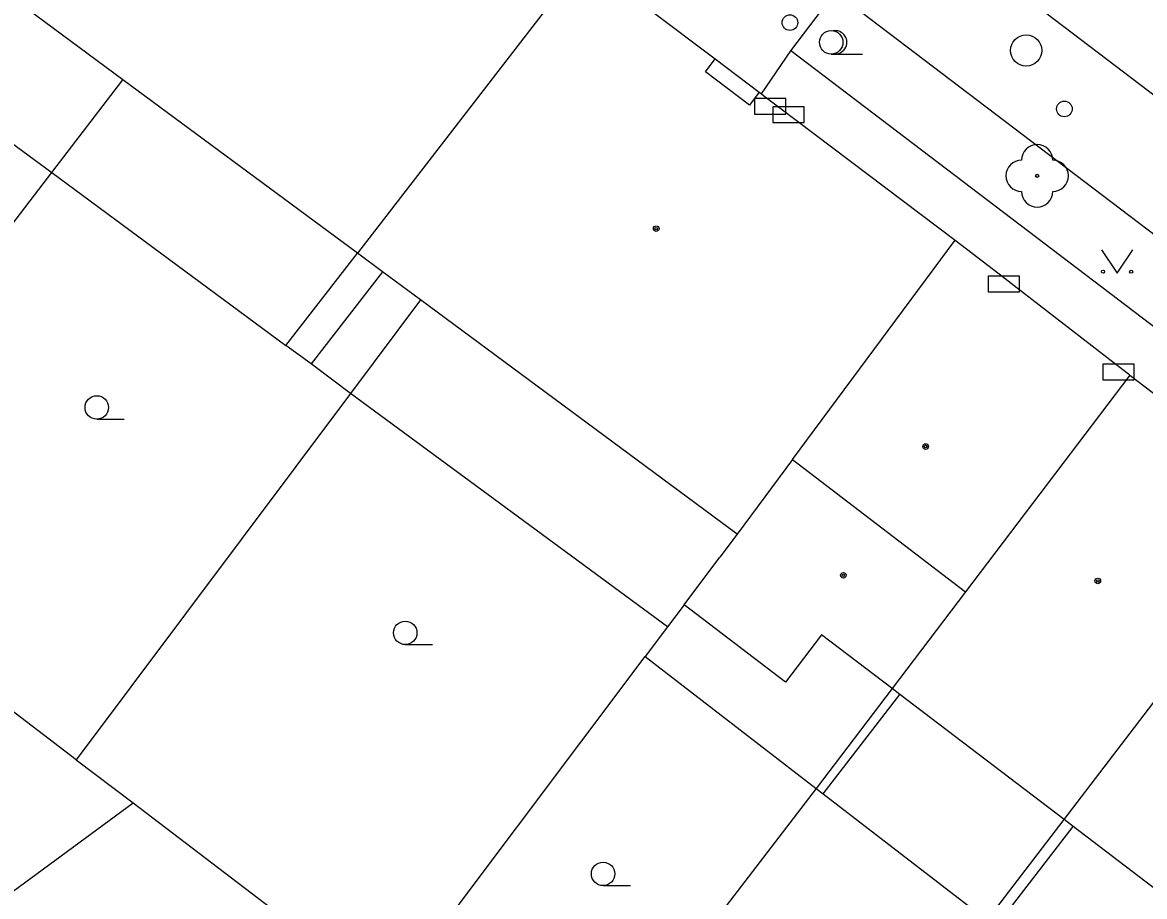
# Model space of a CAD drawing. Extents: x -595546 to -593986, y -1160845 to -1159202.
# Drawn here: x -595201.93 to -595166.02, y -1160783.85 to -1160755.88 of the extents above; entities that cross this region are included whole.
import ezdxf

# ---------------------------------------------------------------- set-up
doc = ezdxf.new("R2010")
doc.units = 0
for name, color, linetype in [('DOP - kresba z DSPS bez souradnic', 7, 'Continuous'), ('DOP - ploty', 7, 'Continuous'), ('DOP - rozhrani ploch obecne', 7, 'Continuous'), ('Level 22', 7, 'Continuous'), ('Level 24', 7, 'Continuous'), ('Level 27', 7, 'Continuous'), ('Level 28', 7, 'Continuous'), ('Level 31', 7, 'Continuous'), ('Level 36', 7, 'Continuous'), ('Level 39', 7, 'Continuous'), ('Specificka linie pasportu komunikaci', 7, 'Continuous'), ('TM - budovy zdene_ betonove - NP', 7, 'Continuous'), ('TM - budovy zdene_ betonove - VP', 7, 'Continuous'), ('TM - chodniky - VP', 7, 'Continuous'), ('TM - komunikace - VP', 7, 'Continuous'), ('TM - rozhrani ploch obecne - VP', 7, 'Continuous')]:
    doc.layers.add(name, color=color, linetype=linetype)

msp = doc.modelspace()

# ---------------------------------------------------------------- linework, layer by layer
at = {"layer": 'DOP - kresba z DSPS bez souradnic'}
for points in [[(-595207.42, -1160755.96), (-595200.99, -1160760.69)], [(-595200.99, -1160760.69), (-595193.5, -1160766.22)], [(-595193.5, -1160766.22), (-595191.21, -1160763.26)], [(-595190.41, -1160763.86), (-595192.69, -1160766.81)], [(-595192.69, -1160766.81), (-595193.5, -1160766.22)], [(-595191.43, -1160767.75), (-595192.69, -1160766.81)], [(-595181.29, -1160775.22), (-595191.43, -1160767.75)], [(-595176.31, -1160780.56), (-595173.85, -1160777.38)], [(-595170.78, -1160784.81), (-595168.31, -1160781.6)]]:
    msp.add_lwpolyline(points, dxfattribs=at)
at = {"layer": 'DOP - ploty'}
for points in [[(-595190.2, -1160787.09), (-595182, -1160776.17)], [(-595218.61, -1160795.72), (-595198.39, -1160780.85)], [(-595198.39, -1160780.85), (-595190.2, -1160787.09)]]:
    msp.add_lwpolyline(points, dxfattribs=at)
at = {"layer": 'DOP - rozhrani ploch obecne'}
for points in [[(-595200.99, -1160760.69), (-595198.72, -1160757.72)], [(-595209.79, -1160772.18), (-595200.99, -1160760.69)], [(-595189.19, -1160764.76), (-595191.43, -1160767.75)], [(-595191.43, -1160767.75), (-595200.21, -1160779.47)], [(-595180.75, -1160774.51), (-595181.29, -1160775.22)], [(-595181.29, -1160775.22), (-595182, -1160776.17)], [(-595182, -1160776.17), (-595176.53, -1160780.39)], [(-595174.1, -1160777.19), (-595176.53, -1160780.39)], [(-595200.21, -1160779.47), (-595202.86, -1160777.46)], [(-595200.21, -1160779.47), (-595198.39, -1160780.85)], [(-595176.53, -1160780.39), (-595184.82, -1160791.19)], [(-595176.53, -1160780.39), (-595176.31, -1160780.56)], [(-595176.31, -1160780.56), (-595171.06, -1160784.6)], [(-595171.06, -1160784.6), (-595168.6, -1160781.38)]]:
    msp.add_lwpolyline(points, dxfattribs=at)
at = {"layer": 'Level 22'}
msp.add_circle((-595169.46, -1160760.79), 0.05, dxfattribs=at)
for centre, start, end in [((-595169.46, -1160760.29), 0, 180), ((-595169.96, -1160760.79), 90, 270), ((-595168.96, -1160760.79), 270, 90), ((-595169.46, -1160761.29), 180, 0)]:
    msp.add_arc(centre, 0.5, start, end, dxfattribs=at)
at = {"layer": 'Level 24'}
for points in [[(-595178.507, -1160758.818), (-595177.507, -1160758.818), (-595177.507, -1160758.318), (-595178.507, -1160758.318)], [(-595177.918, -1160759.089), (-595176.918, -1160759.089), (-595176.918, -1160758.589), (-595177.918, -1160758.589)], [(-595171.027, -1160764.498), (-595170.027, -1160764.498), (-595170.027, -1160763.998), (-595171.027, -1160763.998)], [(-595167.357, -1160767.318), (-595166.357, -1160767.318), (-595166.357, -1160766.818), (-595167.357, -1160766.818)]]:
    msp.add_lwpolyline(points, close=True, dxfattribs=at)
at = {"layer": 'Level 27'}
msp.add_circle((-595169.81, -1160756.78), 0.5, dxfattribs=at)
at = {"layer": 'Level 28'}
msp.add_circle((-595168.59, -1160758.65), 0.25, dxfattribs=at)
at = {"layer": 'Level 31'}
msp.add_circle((-595177.37, -1160755.89), 0.25, dxfattribs=at)
at = {"layer": 'Level 36'}
for p, q in [((-595176.05, -1160756.895), (-595175.05, -1160756.895)), ((-595199.55, -1160768.575), (-595198.675, -1160768.575)), ((-595189.68, -1160775.785), (-595188.805, -1160775.785)), ((-595183.35, -1160783.495), (-595182.475, -1160783.495))]:
    msp.add_line(p, q, dxfattribs=at)
msp.add_lwpolyline([(-595167.4, -1160763.16), (-595166.9, -1160763.91), (-595166.4, -1160763.16)], dxfattribs=at)
for centre, radius in [((-595176.05, -1160756.52), 0.375), ((-595167.35, -1160763.86), 0.05), ((-595166.451, -1160763.86), 0.05), ((-595199.55, -1160768.2), 0.375), ((-595189.68, -1160775.41), 0.375), ((-595183.35, -1160783.12), 0.375)]:
    msp.add_circle(centre, radius, dxfattribs=at)
msp.add_arc((-595175.925, -1160756.52), 0.375, 260.4059, 99.5941, dxfattribs=at)
at = {"layer": 'Level 39'}
for centre, radius in [((-595181.65, -1160762.48), 0.09), ((-595181.65, -1160762.48), 0.0398), ((-595173.03, -1160769.45), 0.09), ((-595173.03, -1160769.45), 0.0398), ((-595175.66, -1160773.57), 0.09), ((-595175.66, -1160773.57), 0.0398), ((-595167.52, -1160773.75), 0.09), ((-595167.52, -1160773.75), 0.0398)]:
    msp.add_circle(centre, radius, dxfattribs=at)
at = {"layer": 'Specificka linie pasportu komunikaci'}
msp.add_lwpolyline([(-595178.28, -1160758.17), (-595177.34, -1160756.79)], dxfattribs=at)
at = {"layer": 'TM - budovy zdene_ betonove - NP'}
msp.add_lwpolyline([(-595178.35, -1160758.12), (-595178.66, -1160758.53), (-595180.07, -1160757.46), (-595179.76, -1160757.05)], dxfattribs=at)
at = {"layer": 'TM - budovy zdene_ betonove - VP'}
for points in [[(-595198.72, -1160757.72), (-595205.14, -1160752.97)], [(-595183.97, -1160753.88), (-595191.21, -1160763.26)], [(-595183.97, -1160753.88), (-595179.76, -1160757.05)], [(-595179.76, -1160757.05), (-595178.35, -1160758.12)], [(-595191.21, -1160763.26), (-595198.72, -1160757.72)], [(-595178.35, -1160758.12), (-595178.28, -1160758.17)], [(-595178.28, -1160758.17), (-595178.16, -1160758.26), (-595177.69, -1160758.62), (-595172.08, -1160762.85)], [(-595177.29, -1160769.87), (-595172.08, -1160762.85)], [(-595172.08, -1160762.85), (-595170.68, -1160763.93), (-595170.2, -1160764.3), (-595167, -1160766.77), (-595166.54, -1160767.13), (-595166.49, -1160767.17)], [(-595190.41, -1160763.86), (-595191.21, -1160763.26)], [(-595189.19, -1160764.76), (-595190.41, -1160763.86)], [(-595179.06, -1160772.25), (-595189.19, -1160764.76)], [(-595166.49, -1160767.17), (-595171.75, -1160774.1)], [(-595166.49, -1160767.17), (-595162.78, -1160769.99), (-595162.3, -1160770.35), (-595160.95, -1160771.38)], [(-595177.29, -1160769.87), (-595179.06, -1160772.25)], [(-595177.29, -1160769.87), (-595171.75, -1160774.1)], [(-595168.6, -1160781.38), (-595160.95, -1160771.38)], [(-595179.06, -1160772.25), (-595179.61, -1160772.99)], [(-595180.75, -1160774.51), (-595179.61, -1160772.99)], [(-595171.75, -1160774.1), (-595174.1, -1160777.19)], [(-595177.51, -1160776.99), (-595180.75, -1160774.51)], [(-595176.36, -1160775.47), (-595177.51, -1160776.99)], [(-595174.1, -1160777.19), (-595176.36, -1160775.47)], [(-595173.85, -1160777.38), (-595174.1, -1160777.19)], [(-595168.6, -1160781.38), (-595173.85, -1160777.38)], [(-595168.31, -1160781.6), (-595168.6, -1160781.38)], [(-595162.87, -1160785.75), (-595168.31, -1160781.6)]]:
    msp.add_lwpolyline(points, dxfattribs=at)
at = {"layer": 'TM - chodniky - VP'}
for points in [[(-595177.34, -1160756.79), (-595175.92, -1160754.92)], [(-595159.66, -1160767.27), (-595161.11, -1160769.13), (-595177.34, -1160756.79)]]:
    msp.add_lwpolyline(points, dxfattribs=at)
at = {"layer": 'TM - komunikace - VP'}
msp.add_lwpolyline([(-595159.66, -1160767.27), (-595175.92, -1160754.92)], dxfattribs=at)
at = {"layer": 'TM - rozhrani ploch obecne - VP'}
msp.add_lwpolyline([(-595151.01, -1160766.37), (-595152.47, -1160768.29), (-595167.23, -1160757.07), (-595185.77, -1160742.99), (-595187.03, -1160742.03)], dxfattribs=at)

doc.saveas('drawing.dxf')
